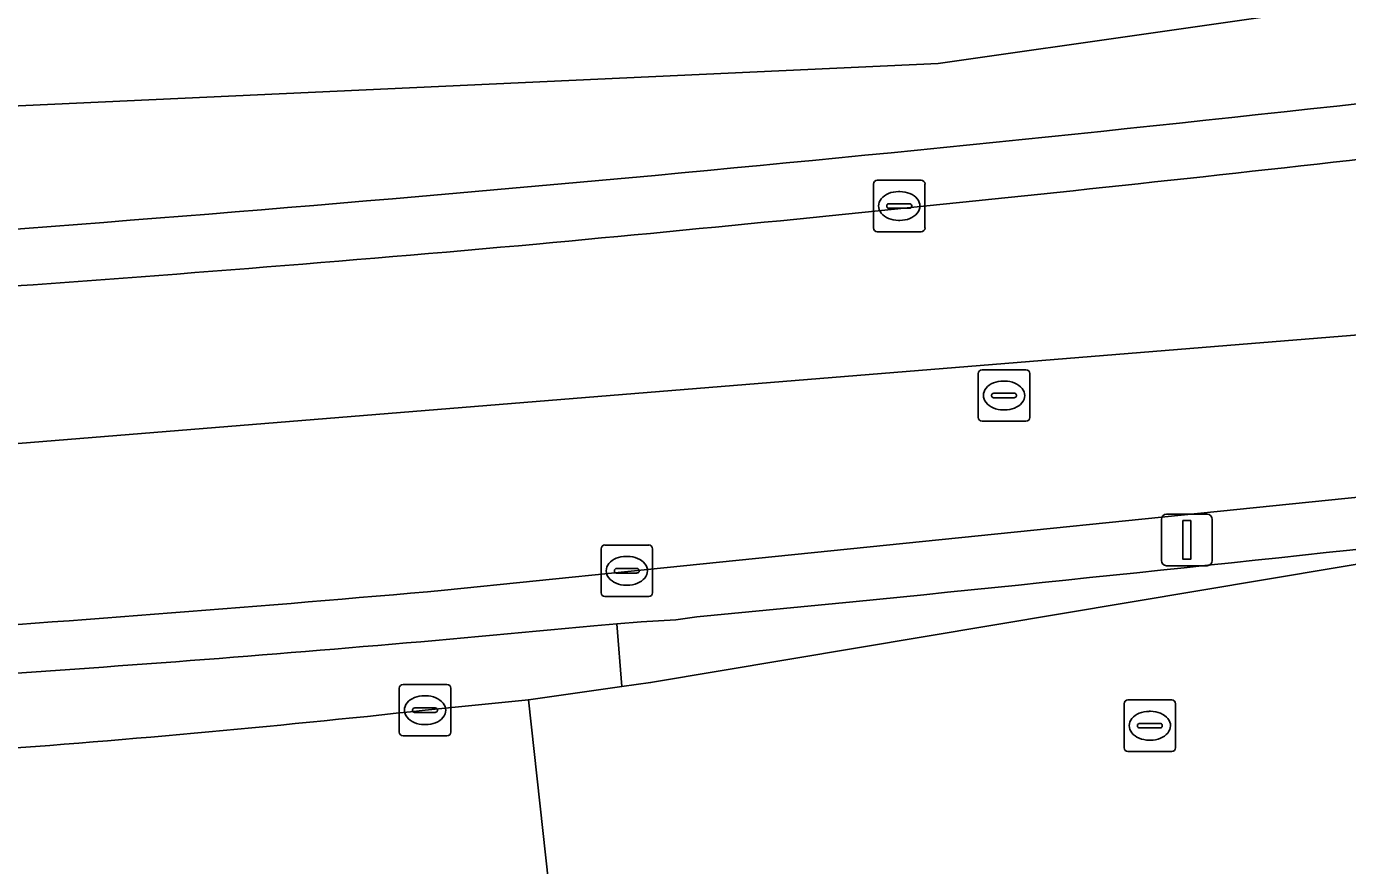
# Model space of a CAD drawing. Extents: x 160377 to 161131, y 383938 to 384853.
# Drawn here: x 160596.47 to 160622.12, y 384790.54 to 384806.82 of the extents above; entities that cross this region are included whole.
import ezdxf

# ---------------------------------------------------------------- set-up
doc = ezdxf.new("R2010")
doc.units = 0
for name, color, linetype in [('IMGEO_Berm_groen', 7, 'Continuous'), ('IMGEO_Berm_open', 7, 'Continuous'), ('IMGEO_Kolk', 7, 'Continuous'), ('IMGEO_Lichtmast', 7, 'Continuous'), ('IMGEO_Rijbaan_lokaal_gesloten', 7, 'Continuous'), ('IMGEO_Rijbaan_lokaal_open', 7, 'Continuous'), ('IMGEO_Rijbaan_regionaal_gesloten', 7, 'Continuous'), ('IMGEO_Rioolput', 7, 'Continuous'), ('IMGEO_Verkeerseiland_open', 7, 'Continuous')]:
    doc.layers.add(name, color=color, linetype=linetype)

msp = doc.modelspace()

# ---------------------------------------------------------------- linework, layer by layer
at = {"layer": 'IMGEO_Berm_groen'}
msp.add_lwpolyline([(160604.209, 384793.552), (160606.215, 384793.754), (160608.027, 384794.01), (160607.93, 384795.227), (160607.489, 384795.189)], dxfattribs=at)
for centre, radius, start, end in [((160568.889, 385197.771), 404.428, 272.9287, 275.47678), ((160577.61, 385038.042), 245.933, 272.01212, 276.20898)]:
    msp.add_arc(centre, radius, start, end, dxfattribs=at)
at = {"layer": 'IMGEO_Berm_open'}
for points in [[(160625.691, 384798.026), (160608.149, 384796.243), (160604.587, 384795.881)], [(160612.516, 384795.652), (160609.483, 384795.362), (160609.075, 384795.305), (160608.402, 384795.267), (160607.93, 384795.227), (160608.027, 384794.01), (160608.587, 384794.089), (160627.213, 384797.208)], [(160607.489, 384795.189), (160607.93, 384795.227), (160608.402, 384795.267), (160609.075, 384795.305), (160609.483, 384795.362), (160612.516, 384795.652)]]:
    msp.add_lwpolyline(points, dxfattribs=at)
for centre, radius, start, end in [((160439.793, 386497.27), 1710.362, 275.795957, 276.291048), ((160439.793, 386497.27), 1710.362, 275.795957, 276.291048), ((160560, 385299.674), 505.763, 272.6483, 275.05763), ((160568.889, 385197.771), 404.428, 272.9287, 275.47678)]:
    msp.add_arc(centre, radius, start, end, dxfattribs=at)
at = {"layer": 'IMGEO_Kolk'}
for p, q in [((160612.99, 384803.836), (160613.842, 384803.836)), ((160612.915, 384802.91), (160612.915, 384803.762)), ((160613.403, 384803.616), (160613.428, 384803.616)), ((160613.916, 384803.762), (160613.916, 384802.91)), ((160613.174, 384803.33), (160613.174, 384803.342)), ((160613.612, 384803.293), (160613.214, 384803.293)), ((160613.217, 384803.379), (160613.615, 384803.379)), ((160613.658, 384803.342), (160613.658, 384803.33)), ((160613.426, 384803.056), (160613.401, 384803.056)), ((160613.842, 384802.836), (160612.99, 384802.836)), ((160607.626, 384795.831), (160607.626, 384796.683)), ((160607.701, 384796.757), (160608.553, 384796.757)), ((160608.627, 384796.683), (160608.627, 384795.831)), ((160608.114, 384796.537), (160608.139, 384796.537)), ((160607.885, 384796.251), (160607.885, 384796.263)), ((160608.323, 384796.214), (160607.925, 384796.214)), ((160607.928, 384796.3), (160608.326, 384796.3)), ((160608.369, 384796.263), (160608.369, 384796.251)), ((160608.137, 384795.977), (160608.112, 384795.977)), ((160608.553, 384795.757), (160607.701, 384795.757)), ((160603.783, 384794.052), (160604.635, 384794.052)), ((160603.708, 384793.126), (160603.708, 384793.978)), ((160604.196, 384793.832), (160604.221, 384793.832)), ((160604.709, 384793.978), (160604.709, 384793.126)), ((160603.967, 384793.546), (160603.967, 384793.558)), ((160604.405, 384793.509), (160604.007, 384793.509)), ((160604.01, 384793.595), (160604.408, 384793.595)), ((160604.451, 384793.558), (160604.451, 384793.546)), ((160604.219, 384793.272), (160604.194, 384793.272)), ((160604.635, 384793.052), (160603.783, 384793.052))]:
    msp.add_line(p, q, dxfattribs=at)
for points in [[(160612.99, 384803.836), (160613.842, 384803.836)], [(160612.915, 384802.91), (160612.915, 384803.762)], [(160613.916, 384803.762), (160613.916, 384802.91)], [(160613.842, 384802.836), (160612.99, 384802.836)], [(160607.626, 384795.831), (160607.626, 384796.683)], [(160607.701, 384796.757), (160608.553, 384796.757)], [(160608.627, 384796.683), (160608.627, 384795.831)], [(160608.553, 384795.757), (160607.701, 384795.757)], [(160603.783, 384794.052), (160604.635, 384794.052)], [(160603.708, 384793.126), (160603.708, 384793.978)], [(160604.709, 384793.978), (160604.709, 384793.126)], [(160604.635, 384793.052), (160603.783, 384793.052)]]:
    msp.add_lwpolyline(points, dxfattribs=at)
for centre, radius, start, end in [((160612.992, 384803.76), 0.0765, 91.552, 178.448), ((160612.992, 384803.76), 0.0765, 91.552, 178.448), ((160613.84, 384803.76), 0.0765, 1.552, 88.448), ((160613.84, 384803.76), 0.0765, 1.552, 88.448), ((160613.214, 384803.339), 0.0403, 85.8775, 175.7526), ((160613.211, 384803.329), 0.0366, 178.938, 274.7102), ((160613.615, 384803.336), 0.043, 264.8664, 352.4533), ((160613.619, 384803.341), 0.0386, 1.7309, 96.639), ((160612.992, 384802.912), 0.0765, 181.552, 268.448), ((160612.992, 384802.912), 0.0765, 181.552, 268.448), ((160613.84, 384802.912), 0.0765, 271.552, 358.448), ((160613.84, 384802.912), 0.0765, 271.552, 358.448), ((160607.703, 384796.681), 0.0765, 91.552, 178.448), ((160607.703, 384796.681), 0.0765, 91.552, 178.448), ((160608.551, 384796.681), 0.0765, 1.552, 88.448), ((160608.551, 384796.681), 0.0765, 1.552, 88.448), ((160607.925, 384796.26), 0.0403, 85.8775, 175.7526), ((160607.922, 384796.25), 0.0366, 178.938, 274.7102), ((160608.326, 384796.257), 0.043, 264.8664, 352.4533), ((160608.33, 384796.262), 0.0386, 1.7309, 96.639), ((160607.703, 384795.833), 0.0765, 181.552, 268.448), ((160607.703, 384795.833), 0.0765, 181.552, 268.448), ((160608.551, 384795.833), 0.0765, 271.552, 358.448), ((160608.551, 384795.833), 0.0765, 271.552, 358.448), ((160603.785, 384793.976), 0.0765, 91.552, 178.448), ((160603.785, 384793.976), 0.0765, 91.552, 178.448), ((160604.633, 384793.976), 0.0765, 1.552, 88.448), ((160604.633, 384793.976), 0.0765, 1.552, 88.448), ((160604.007, 384793.555), 0.0403, 85.8775, 175.7526), ((160604.004, 384793.545), 0.0366, 178.938, 274.7102), ((160604.408, 384793.552), 0.043, 264.8664, 352.4533), ((160604.412, 384793.557), 0.0386, 1.7309, 96.639), ((160603.785, 384793.128), 0.0765, 181.552, 268.448), ((160603.785, 384793.128), 0.0765, 181.552, 268.448), ((160604.633, 384793.128), 0.0765, 271.552, 358.448), ((160604.633, 384793.128), 0.0765, 271.552, 358.448)]:
    msp.add_arc(centre, radius, start, end, dxfattribs=at)
for centre, major_axis, ratio, start_param, end_param in [((160613.402, 384803.336), (-0.387, 0.002), 0.722429, 4.712389, 7.853982), ((160613.427, 384803.336), (-0.39, 0.002), 0.717154, 1.570796, 4.712389), ((160608.113, 384796.257), (-0.387, 0.002), 0.722429, 4.712389, 7.853982), ((160608.138, 384796.257), (-0.39, 0.002), 0.717154, 1.570796, 4.712389), ((160604.195, 384793.552), (-0.387, 0.002), 0.722429, 4.712389, 7.853982), ((160604.22, 384793.552), (-0.39, 0.002), 0.717154, 1.570796, 4.712389)]:
    msp.add_ellipse(centre, major_axis=major_axis, ratio=ratio, start_param=start_param, end_param=end_param, dxfattribs=at)
at = {"layer": 'IMGEO_Lichtmast'}
for p, q in [((160618.505, 384796.455), (160618.505, 384797.255)), ((160618.505, 384797.255), (160618.505, 384796.455)), ((160618.605, 384797.355), (160619.395, 384797.355)), ((160619.395, 384797.355), (160618.605, 384797.355)), ((160619.495, 384797.255), (160619.495, 384796.455)), ((160619.495, 384796.455), (160619.495, 384797.255)), ((160619.395, 384796.355), (160618.605, 384796.355)), ((160618.605, 384796.355), (160619.395, 384796.355))]:
    msp.add_line(p, q, dxfattribs=at)
msp.add_lwpolyline([(160618.925, 384797.23), (160619.075, 384797.23), (160619.075, 384796.48), (160618.925, 384796.48), (160618.925, 384797.23)], dxfattribs=at)
for centre, start, end in [((160618.605, 384797.255), 90, 180), ((160618.605, 384797.255), 90, 180), ((160619.395, 384797.255), 0, 90), ((160619.395, 384797.255), 360, 90), ((160618.605, 384796.455), 180, 270), ((160618.605, 384796.455), 180, 270), ((160619.395, 384796.455), 270, 0), ((160619.395, 384796.455), 270, 0)]:
    msp.add_arc(centre, 0.1, start, end, dxfattribs=at)
at = {"layer": 'IMGEO_Rijbaan_lokaal_gesloten'}
for points in [[(160548.969, 384787.092), (160557.726, 384787.23), (160573.538, 384787.665), (160588.079, 384788.377), (160590.824, 384788.514), (160600.54, 384789.142), (160606.657, 384789.746), (160606.604, 384790.212), (160606.215, 384793.754)], [(160606.215, 384793.754), (160604.209, 384793.552)]]:
    msp.add_lwpolyline(points, dxfattribs=at)
msp.add_arc((160577.61, 385038.042), 245.933, 272.01212, 276.20898, dxfattribs=at)
at = {"layer": 'IMGEO_Rijbaan_lokaal_open'}
msp.add_lwpolyline([(160630.988, 384794.716), (160630.588, 384797.656), (160627.213, 384797.208), (160608.587, 384794.089), (160608.027, 384794.01), (160606.215, 384793.754), (160606.604, 384790.212), (160606.657, 384789.746), (160610.921, 384790.083)], dxfattribs=at)
at = {"layer": 'IMGEO_Rijbaan_regionaal_gesloten'}
for points in [[(160821.599, 384844.146), (160829.468, 384845.895), (160829.618, 384845.927), (160829.254, 384846.905), (160806.499, 384841.714), (160790.719, 384838.114), (160734.589, 384826.879), (160672.527, 384814.457), (160614.171, 384806.098), (160545.148, 384802.929), (160536.931, 384801.145)], [(160407.703, 384760.375), (160407.774, 384758.961), (160496.29, 384789.397), (160509.787, 384793.209), (160516.634, 384794.476), (160522.145, 384795.098), (160533.464, 384796.44), (160578.535, 384797.637), (160591.993, 384798.377), (160620.019, 384800.647), (160623.941, 384800.965)], [(160623.941, 384800.965), (160620.019, 384800.647), (160591.993, 384798.377), (160578.535, 384797.637), (160533.464, 384796.44), (160522.145, 384795.098), (160516.634, 384794.476), (160509.787, 384793.209), (160496.29, 384789.397), (160407.774, 384758.961), (160407.939, 384755.656), (160411.711, 384756.909), (160413.609, 384757.532), (160413.863, 384757.668), (160429.887, 384763.079), (160435.571, 384765.062), (160466.954, 384775.834), (160495.842, 384785.776)], [(160604.587, 384795.881), (160608.149, 384796.243), (160625.691, 384798.026)]]:
    msp.add_lwpolyline(points, dxfattribs=at)
for centre, radius, start, end in [((160540.355, 385541.879), 741.104, 274.14235, 276.673943), ((160535.389, 385570.14), 770.818, 275.283688, 276.793673), ((160559.008, 385328.818), 528.348, 272.71296, 275.1431), ((160560, 385299.674), 505.763, 272.6483, 275.05763)]:
    msp.add_arc(centre, radius, start, end, dxfattribs=at)
at = {"layer": 'IMGEO_Rioolput'}
for p, q in [((160614.95, 384799.233), (160614.95, 384800.085)), ((160615.025, 384800.159), (160615.877, 384800.159)), ((160615.438, 384799.939), (160615.463, 384799.939)), ((160615.951, 384800.085), (160615.951, 384799.233)), ((160615.209, 384799.653), (160615.209, 384799.665)), ((160615.252, 384799.702), (160615.65, 384799.702)), ((160615.693, 384799.665), (160615.693, 384799.653)), ((160615.647, 384799.616), (160615.249, 384799.616)), ((160615.877, 384799.159), (160615.025, 384799.159)), ((160615.461, 384799.379), (160615.436, 384799.379)), ((160617.781, 384792.824), (160617.781, 384793.676)), ((160617.856, 384793.75), (160618.708, 384793.75)), ((160618.269, 384793.53), (160618.294, 384793.53)), ((160618.782, 384793.676), (160618.782, 384792.824)), ((160618.04, 384793.244), (160618.04, 384793.256)), ((160618.083, 384793.293), (160618.481, 384793.293)), ((160618.524, 384793.256), (160618.524, 384793.244)), ((160618.478, 384793.207), (160618.08, 384793.207)), ((160618.708, 384792.75), (160617.856, 384792.75)), ((160618.292, 384792.97), (160618.267, 384792.97))]:
    msp.add_line(p, q, dxfattribs=at)
for points in [[(160614.95, 384799.233), (160614.95, 384800.085)], [(160615.025, 384800.159), (160615.877, 384800.159)], [(160615.951, 384800.085), (160615.951, 384799.233)], [(160615.877, 384799.159), (160615.025, 384799.159)], [(160617.781, 384792.824), (160617.781, 384793.676)], [(160617.856, 384793.75), (160618.708, 384793.75)], [(160618.782, 384793.676), (160618.782, 384792.824)], [(160618.708, 384792.75), (160617.856, 384792.75)]]:
    msp.add_lwpolyline(points, dxfattribs=at)
for centre, radius, start, end in [((160615.027, 384800.083), 0.0765, 91.552, 178.448), ((160615.027, 384800.083), 0.0765, 91.552, 178.448), ((160615.875, 384800.083), 0.0765, 1.552, 88.448), ((160615.875, 384800.083), 0.0765, 1.552, 88.448), ((160615.249, 384799.662), 0.0403, 85.8775, 175.7526), ((160615.654, 384799.664), 0.0386, 1.7309, 96.639), ((160615.246, 384799.652), 0.0366, 178.938, 274.7102), ((160615.65, 384799.659), 0.043, 264.8664, 352.4533), ((160615.027, 384799.235), 0.0765, 181.552, 268.448), ((160615.027, 384799.235), 0.0765, 181.552, 268.448), ((160615.875, 384799.235), 0.0765, 271.552, 358.448), ((160615.875, 384799.235), 0.0765, 271.552, 358.448), ((160617.858, 384793.674), 0.0765, 91.552, 178.448), ((160617.858, 384793.674), 0.0765, 91.552, 178.448), ((160618.706, 384793.674), 0.0765, 1.552, 88.448), ((160618.706, 384793.674), 0.0765, 1.552, 88.448), ((160618.08, 384793.253), 0.0403, 85.8775, 175.7526), ((160618.485, 384793.255), 0.0386, 1.7309, 96.639), ((160618.077, 384793.243), 0.0366, 178.938, 274.7102), ((160618.481, 384793.25), 0.043, 264.8664, 352.4533), ((160617.858, 384792.826), 0.0765, 181.552, 268.448), ((160617.858, 384792.826), 0.0765, 181.552, 268.448), ((160618.706, 384792.826), 0.0765, 271.552, 358.448), ((160618.706, 384792.826), 0.0765, 271.552, 358.448)]:
    msp.add_arc(centre, radius, start, end, dxfattribs=at)
for centre, major_axis, ratio, start_param, end_param in [((160615.437, 384799.659), (-0.387, 0.002), 0.722429, 4.712389, 7.853982), ((160615.462, 384799.659), (-0.39, 0.002), 0.717154, 1.570796, 4.712389), ((160618.268, 384793.25), (-0.387, 0.002), 0.722429, 4.712389, 7.853982), ((160618.293, 384793.25), (-0.39, 0.002), 0.717154, 1.570796, 4.712389)]:
    msp.add_ellipse(centre, major_axis=major_axis, ratio=ratio, start_param=start_param, end_param=end_param, dxfattribs=at)
at = {"layer": 'IMGEO_Verkeerseiland_open'}
for centre, radius, start, end in [((160540.355, 385541.879), 741.104, 274.14235, 276.673943), ((160535.389, 385570.14), 770.818, 275.283688, 276.793673), ((160559.008, 385328.818), 528.348, 272.71296, 275.1431)]:
    msp.add_arc(centre, radius, start, end, dxfattribs=at)

doc.saveas('drawing.dxf')
